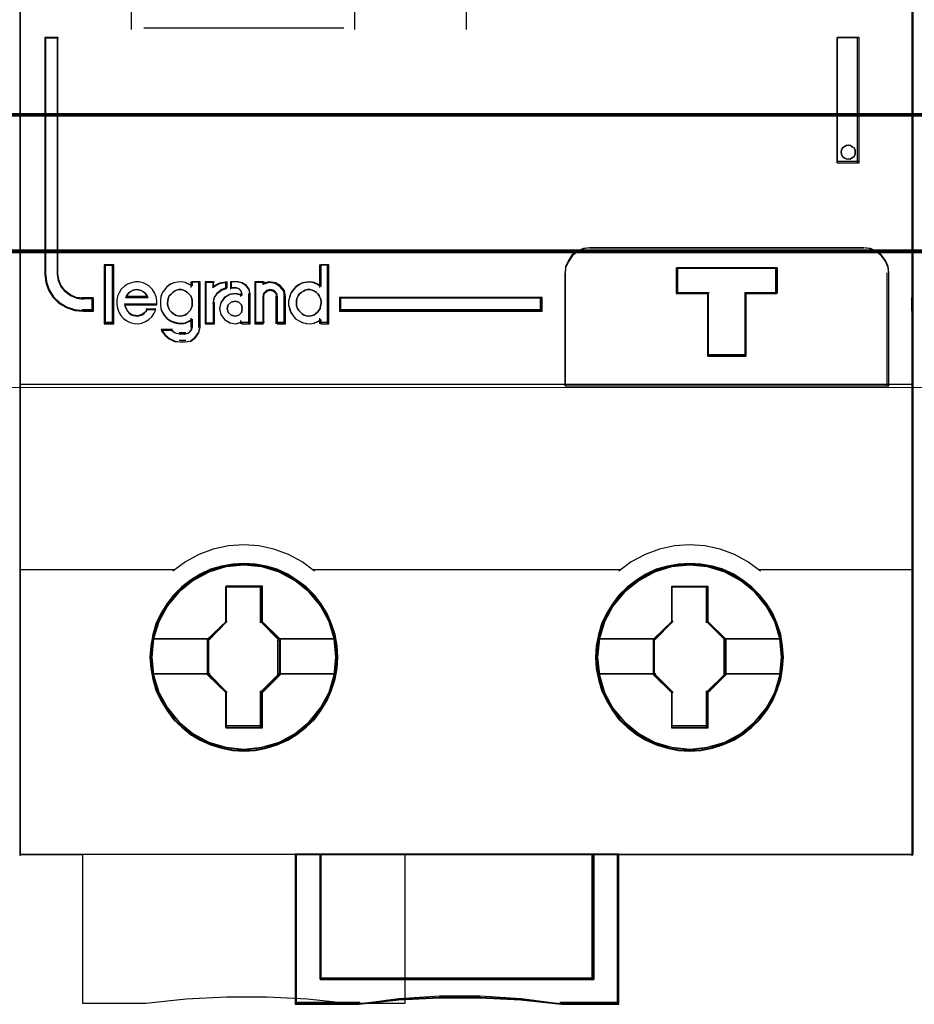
# Model space of a CAD drawing. Header units: millimetres. Extents: x -1290 to 1795, y -4192 to -1311.
# Tile 691 of 1056: x 1477.38 to 1484.58, y -2665.67 to -2657.76. Entities that reach past the tile are written whole.
import ezdxf

# ---------------------------------------------------------------- set-up
doc = ezdxf.new("R2010")
doc.units = ezdxf.units.MM
doc.layers.add('30', color=7, linetype='Continuous')
doc.layers.add('45', color=7, linetype='Continuous')
doc.layers.add('Aparatura', color=7, linetype='Continuous', lineweight=13)

# ---------------------------------------------------------------- blocks, each defined once
blk = doc.blocks.new('*U365')
at = {"layer": '45', "color": 139}
for points in [[(315.527021, -533.603058), (315.527021, -616.261383)], [(351.388834, -533.603058), (351.388834, -616.261383)], [(333.467774, -566.738202), (333.467774, -583.038266)], [(320.004601, -581.372173), (320.004601, -583.038266)], [(328.981243, -581.372173), (328.981243, -583.038266)], [(320.514841, -582.971838), (328.553358, -582.971838)], [(316.526017, -583.354249), (316.526017, -592.882219)], [(316.526017, -583.354249), (317.086386, -583.354249)], [(317.020144, -583.354249), (317.020144, -592.882219)], [(348.391846, -588.395617), (348.391846, -583.354249)], [(348.391846, -583.354249), (349.2691, -583.354249)], [(349.202859, -588.395617), (349.202859, -583.354249)], [(348.391846, -588.329189), (349.2691, -588.329189)], [(338.494981, -591.812185), (338.240109, -591.847656), (337.967455, -591.954068), (337.742219, -592.12551), (337.594037, -592.35607), (337.469565, -592.604365), (337.445856, -592.882219)], [(338.428739, -591.812185), (349.462454, -591.812185)], [(350.461451, -592.882219), (350.431861, -592.604365), (350.325337, -592.35607), (350.153715, -592.12551), (349.928832, -591.954068), (349.674358, -591.847656), (349.396213, -591.812185)], [(318.92146, -592.494422), (318.92146, -594.869682)], [(318.92146, -592.494422), (319.299216, -592.494422)], [(319.232975, -592.494422), (319.232975, -594.869682)], [(327.570475, -592.494422), (327.570475, -593.408259)], [(327.570475, -592.494422), (327.948231, -592.494422)], [(327.881989, -592.494422), (327.881989, -594.869682)], [(341.928806, -592.616506), (345.973129, -592.616506)], [(341.928806, -592.616506), (341.928806, -593.679359)], [(345.906887, -592.616506), (345.906887, -593.679359)], [(316.526017, -592.815791), (316.566538, -593.16267), (316.682312, -593.492206), (316.86755, -593.787053), (317.116463, -594.03565), (317.405898, -594.214871), (317.74743, -594.330498), (318.088963, -594.365186)], [(317.020144, -592.815791), (317.067385, -593.087542), (317.167771, -593.335663), (317.339018, -593.560153), (317.563411, -593.731474), (317.811424, -593.837812), (318.088963, -593.873257)], [(337.445856, -597.363435), (337.445856, -592.815791)], [(350.395209, -597.363435), (350.395209, -592.815791)], [(321.030451, -594.102806), (321.030451, -593.935592), (321.001496, -593.785677), (320.937795, -593.629995), (320.85672, -593.491612), (320.740899, -593.376292), (320.613495, -593.284036), (320.480301, -593.220611), (320.31236, -593.180249), (320.156002, -593.180249), (320.011225, -593.220611), (319.849076, -593.272505), (319.727464, -593.358994), (319.605851, -593.474314), (319.513195, -593.618463), (319.449493, -593.756847), (319.426329, -593.924061), (319.426329, -594.091274), (319.449493, -594.246956), (319.507403, -594.396871), (319.582687, -594.541021), (319.698508, -594.65634), (319.825912, -594.754362), (319.964897, -594.817788), (320.121256, -594.85815), (320.277614, -594.869682), (320.433973, -594.846618), (320.578749, -594.783192), (320.717734, -594.690936), (320.833556, -594.587148), (320.926212, -594.448765), (320.989914, -594.310381)], [(320.668808, -593.828373), (320.626893, -593.731937), (320.561026, -593.642389), (320.495159, -593.580394), (320.399353, -593.532176), (320.315523, -593.504623), (320.231692, -593.490846), (320.129899, -593.504623), (320.052056, -593.532176), (319.968226, -593.580394), (319.890383, -593.642389), (319.824517, -593.731937), (319.782601, -593.828373)], [(322.460914, -593.347462), (322.320683, -593.272505), (322.180453, -593.209079), (322.034379, -593.180249), (321.87662, -593.191781), (321.71886, -593.220611), (321.572787, -593.284036), (321.444242, -593.387824), (321.339069, -593.503144), (321.245582, -593.629995), (321.192996, -593.785677), (321.175467, -593.947124), (321.175467, -594.102806), (321.192996, -594.270019), (321.245582, -594.408403), (321.339069, -594.552553), (321.444242, -594.667872), (321.572787, -594.754362), (321.71886, -594.817788), (321.87662, -594.85815), (322.034379, -594.869682), (322.180453, -594.846618), (322.320683, -594.783192), (322.460914, -594.702468)], [(322.394672, -593.180249), (322.394672, -593.408259)], [(322.394672, -593.180249), (322.7778, -593.180249)], [(322.711558, -593.180249), (322.711558, -595.018696)], [(322.972944, -593.180249), (322.972944, -594.869682)], [(322.972944, -593.180249), (323.34891, -593.180249)], [(323.864521, -593.180249), (323.545441, -593.249573), (323.282669, -593.419032)], [(323.282669, -593.180249), (323.282669, -593.419032)], [(323.864521, -593.413645), (323.645544, -593.487717), (323.45785, -593.63586), (323.326464, -593.827211), (323.282669, -594.06177)], [(323.798279, -593.180249), (323.798279, -593.480074)], [(323.993424, -593.180249), (323.993424, -593.480074)], [(324.31389, -593.180249), (323.993424, -593.180249)], [(323.993424, -593.413645), (324.242278, -593.413645)], [(324.469648, -593.717061), (324.42668, -593.554769), (324.319261, -593.448926), (324.176036, -593.413645)], [(324.786534, -593.717061), (324.748495, -593.502336), (324.628038, -593.338135), (324.444183, -593.224457), (324.247649, -593.180249)], [(324.974517, -593.180249), (324.974517, -594.869682)], [(324.974517, -593.180249), (325.363015, -593.180249)], [(326.200883, -593.828373), (326.164958, -593.562951), (326.003296, -593.359255), (325.793734, -593.223457), (325.536273, -593.180249), (325.296774, -593.248148)], [(325.296774, -593.180249), (325.296774, -593.307719)], [(325.889368, -593.828373), (325.851941, -593.656165), (325.745898, -593.532176), (325.59619, -593.490846), (325.446482, -593.532176), (325.321725, -593.656165), (325.296774, -593.828373)], [(327.636716, -593.347462), (327.50229, -593.272505), (327.362019, -593.209079), (327.204215, -593.180249), (327.058099, -593.191781), (326.888605, -593.220611), (326.754179, -593.284036), (326.613908, -593.387824), (326.520394, -593.503144), (326.421036, -593.629995), (326.374279, -593.785677), (326.333366, -593.947124), (326.333366, -594.102806), (326.374279, -594.270019), (326.421036, -594.408403), (326.520394, -594.552553), (326.613908, -594.667872), (326.754179, -594.754362), (326.888605, -594.817788), (327.058099, -594.85815), (327.204215, -594.869682), (327.362019, -594.846618), (327.50229, -594.783192), (327.636716, -594.702468)], [(318.022721, -593.806829), (318.482832, -593.806829)], [(318.416591, -593.806829), (318.416591, -594.365186)], [(319.782601, -593.761945), (320.668808, -593.761945)], [(324.469648, -593.716802), (324.224492, -593.652428), (323.979335, -593.675837), (323.758097, -593.804585), (323.608611, -594.015263), (323.554797, -594.261055), (323.608611, -594.495142), (323.758097, -594.699968), (323.979335, -594.834568), (324.224492, -594.869682), (324.469648, -594.793603)], [(324.403406, -593.652428), (324.403406, -593.778103)], [(324.720292, -593.652428), (324.720292, -594.869682)], [(325.296774, -593.761945), (325.296774, -594.869682)], [(325.823126, -593.761945), (325.823126, -594.869682)], [(326.134641, -593.761945), (326.134641, -594.869682)], [(328.381488, -593.806829), (336.520263, -593.806829)], [(328.381488, -593.806829), (328.381488, -594.365186)], [(336.454021, -594.365186), (336.454021, -593.806829)], [(341.928806, -593.61293), (343.237527, -593.61293)], [(343.171285, -593.61293), (343.171285, -596.171317)], [(344.669779, -593.61293), (345.973129, -593.61293)], [(344.669779, -593.61293), (344.669779, -596.171317)], [(350.395209, -594.365186), (350.395209, -593.806829)], [(351.388834, -594.365186), (351.388834, -593.806829)], [(318.022721, -594.300553), (318.482832, -594.300553)], [(319.732473, -594.067156), (321.030451, -594.067156)], [(319.732473, -594.067156), (319.76233, -594.169538), (319.810103, -594.26552), (319.857876, -594.367902), (319.923563, -594.438289), (319.98925, -594.495879), (320.084795, -594.534272), (320.174369, -594.553468), (320.263942, -594.566266), (320.359487, -594.534272), (320.443089, -594.508676), (320.526691, -594.451087), (320.592379, -594.380699), (320.658066, -594.297514)], [(320.591824, -594.266441), (320.991065, -594.266441)], [(322.972944, -594.869682), (323.34891, -594.869682), (323.34891, -593.995342)], [(328.381488, -594.300553), (336.520263, -594.300553)], [(322.394672, -594.643466), (322.394672, -595.018696)], [(324.403406, -594.731439), (324.403406, -594.869682)], [(327.570475, -594.643466), (327.570475, -594.869682)], [(318.92146, -594.803253), (319.299216, -594.803253)], [(321.207693, -595.08692), (321.352995, -595.302452), (321.540678, -595.460931), (321.764686, -595.575036), (322.000803, -595.600393)], [(321.207693, -595.08692), (321.662433, -595.08692)], [(321.596191, -595.08692), (321.775281, -595.234283), (322.000803, -595.291591)], [(322.129705, -595.600393), (322.376598, -595.56346), (322.580285, -595.409572), (322.716076, -595.200284), (322.7778, -594.954063)], [(322.129705, -595.291591), (322.295309, -595.243373), (322.412612, -595.119383), (322.460914, -594.954063)], [(324.403406, -594.803253), (324.786534, -594.803253)], [(324.974517, -594.803253), (325.363015, -594.803253)], [(325.823126, -594.803253), (326.200883, -594.803253)], [(327.570475, -594.803253), (327.948231, -594.803253)], [(321.934561, -595.225163), (322.195947, -595.225163)], [(322.195947, -595.53576), (321.934561, -595.53576)], [(343.171285, -596.104889), (344.736021, -596.104889)], [(315.527021, -597.297007), (351.455076, -597.297007)], [(327.37712, -604.823152), (326.87185, -604.439344), (326.321666, -604.150012), (325.743412, -603.931536), (325.137087, -603.801632), (324.530762, -603.760299), (323.918823, -603.801632), (323.30127, -603.931536), (322.728629, -604.150012), (322.189674, -604.439344), (321.673175, -604.823152)], [(345.307132, -604.823152), (344.790795, -604.439344), (344.257621, -604.150012), (343.679548, -603.931536), (343.067801, -603.801632), (342.450442, -603.760299), (341.844307, -603.801632), (341.238172, -603.931536), (340.6601, -604.150012), (340.110089, -604.439344), (339.604976, -604.823152)], [(315.527021, -604.756723), (321.739416, -604.756723)], [(327.310879, -604.756723), (333.534016, -604.756723)], [(333.467774, -604.756723), (339.671218, -604.756723)], [(345.24089, -604.756723), (351.455076, -604.756723)], [(323.798279, -605.449732), (325.252016, -605.449732)], [(323.798279, -605.449732), (323.798279, -606.900382)], [(325.185774, -605.449732), (325.185774, -606.900382)], [(341.730081, -605.449732), (343.182027, -605.449732)], [(341.730081, -605.449732), (341.730081, -606.900382)], [(343.115785, -605.449732), (343.115785, -606.900382)], [(323.105427, -607.604163), (323.864521, -606.833954)], [(325.95561, -607.604163), (325.185774, -606.833954)], [(341.024697, -607.604163), (341.796323, -606.833954)], [(343.892782, -607.604163), (343.115785, -606.833954)], [(320.874694, -607.537734), (323.171669, -607.537734)], [(323.105427, -607.537734), (323.105427, -609.000952)], [(325.891158, -607.537734), (328.175601, -607.537734)], [(325.891158, -607.537734), (325.891158, -609.000952)], [(338.806496, -607.537734), (341.090938, -607.537734)], [(341.024697, -607.537734), (341.024697, -609.000952)], [(343.826541, -607.537734), (346.105613, -607.537734)], [(343.826541, -607.537734), (343.826541, -609.000952)], [(320.874694, -608.934524), (323.171669, -608.934524)], [(323.105427, -608.934524), (323.864521, -609.697551)], [(325.95561, -608.934524), (325.185774, -609.697551)], [(325.891158, -608.934524), (328.175601, -608.934524)], [(338.806496, -608.934524), (341.090938, -608.934524)], [(341.024697, -608.934524), (341.796323, -609.697551)], [(343.892782, -608.934524), (343.115785, -609.697551)], [(343.826541, -608.934524), (346.105613, -608.934524)], [(323.798279, -609.631123), (323.798279, -611.088954)], [(325.185774, -609.631123), (325.185774, -611.088954)], [(341.730081, -609.631123), (341.730081, -611.088954)], [(343.115785, -609.631123), (343.115785, -611.088954)], [(323.798279, -611.022526), (325.252016, -611.022526)], [(341.730081, -611.022526), (343.182027, -611.022526)], [(315.527021, -616.194955), (351.455076, -616.194955)], [(326.600123, -616.194955), (326.600123, -622.238133)], [(327.593749, -616.194955), (327.593749, -621.241709)], [(338.539739, -621.241709), (338.539739, -616.194955)], [(339.544106, -616.194955), (339.544106, -622.238133)], [(327.593749, -621.175281), (338.60598, -621.175281)], [(337.308001, -622.238133), (335.680156, -622.022614), (334.035529, -621.911378), (332.396495, -621.911378), (330.757462, -622.022614), (329.13521, -622.238133)], [(329.201452, -622.171705), (326.600123, -622.171705)], [(339.610347, -622.171705), (337.24176, -622.171705)]]:
    blk.add_lwpolyline(points, dxfattribs=at)
at = {"layer": '45', "color": 59}
blk.add_lwpolyline([(351.42285, -566.770358), (351.42285, -593.840011), (351.42285, -594.332992), (351.42285, -597.329653), (351.42285, -604.79084), (351.42285, -616.229112), (331.005452, -616.229112), (331.005452, -622.205817), (328.697398, -622.205817), (327.088419, -622.034104), (325.457246, -621.945478), (323.831622, -621.945478), (322.217094, -622.034104), (320.597018, -622.205817), (318.05594, -622.205817), (318.05594, -616.229112), (315.559247, -616.229112), (315.559247, -604.79084), (315.559247, -597.329653), (315.559247, -576.181314)], dxfattribs=at)
at = {"layer": '45', "color": 7}
for points in [[(317.805694, -593.835814), (317.564679, -593.735512), (317.346617, -593.573914), (317.180202, -593.362165), (317.082648, -593.128127), (317.03674, -592.8718), (317.03674, -583.354249), (316.526017, -583.354249), (316.526017, -592.8718), (316.566187, -593.20614), (316.680956, -593.523763), (316.864586, -593.807952), (317.11134, -594.047563), (317.398263, -594.220305), (317.736832, -594.331752), (318.075402, -594.365186), (318.482832, -594.365186), (318.482832, -593.869248), (318.075402, -593.869248), (317.805694, -593.835814)], [(348.391846, -583.354249), (348.391846, -588.395617), (349.2691, -588.395617), (349.2691, -583.354249), (348.391846, -583.354249)], [(349.06397, -587.798489), (349.107972, -587.88632), (349.107972, -587.967878), (349.107972, -588.049436), (349.06397, -588.137267), (348.994824, -588.19373), (348.925678, -588.231372), (348.831388, -588.250193), (348.743384, -588.231372), (348.661666, -588.19373), (348.605092, -588.137267), (348.56109, -588.049436), (348.542232, -587.967878), (348.56109, -587.88632), (348.605092, -587.798489), (348.661666, -587.7483), (348.743384, -587.704384), (348.831388, -587.691837), (348.925678, -587.704384), (348.994824, -587.7483), (349.06397, -587.798489)], [(337.445856, -597.363435), (350.461451, -597.363435), (350.461451, -594.329873), (350.461451, -593.830822), (350.461451, -592.827111), (350.433568, -592.563567), (350.333191, -592.328059), (350.171472, -592.109373), (349.959564, -591.946761), (349.719774, -591.845829), (349.457677, -591.812185), (338.4329, -591.812185), (338.193109, -591.845829), (337.936589, -591.946761), (337.724682, -592.109373), (337.585269, -592.328059), (337.468162, -592.563567), (337.445856, -592.827111), (337.445856, -597.363435)], [(319.299216, -594.869682), (319.299216, -592.494422), (318.92146, -592.494422), (318.92146, -594.869682), (319.299216, -594.869682)], [(326.420187, -593.645027), (326.373883, -593.798821), (326.333366, -593.958311), (326.333366, -594.112105), (326.373883, -594.277291), (326.420187, -594.413996), (326.518584, -594.556398), (326.611193, -594.670319), (326.750106, -594.75576), (326.883231, -594.818417), (327.051084, -594.858289), (327.195785, -594.869682), (327.352062, -594.846897), (327.490976, -594.784241), (327.624101, -594.704496), (327.624101, -594.869682), (327.948231, -594.869682), (327.948231, -592.494422), (327.624101, -592.494422), (327.624101, -593.36592), (327.490976, -593.291871), (327.352062, -593.229214), (327.195785, -593.200734), (327.051084, -593.212126), (326.883231, -593.240606), (326.750106, -593.303263), (326.611193, -593.405792), (326.518584, -593.519714), (326.420187, -593.645027)], [(341.928806, -593.632166), (341.928806, -592.616506), (345.973129, -592.616506), (345.973129, -593.632166), (344.715271, -593.632166), (344.715271, -596.171317), (343.192305, -596.171317), (343.192305, -593.632166), (341.928806, -593.632166)], [(343.192305, -593.632166), (343.192305, -596.171317), (344.715271, -596.171317), (344.715271, -593.632166), (345.973129, -593.632166), (345.973129, -592.616506), (341.928806, -592.616506), (341.928806, -593.632166), (343.192305, -593.632166)], [(319.449493, -593.756847), (319.426329, -593.924061), (319.426329, -594.091274), (319.449493, -594.246956), (319.507403, -594.396871), (319.582687, -594.541021), (319.698508, -594.65634), (319.825912, -594.754362), (319.964897, -594.817788), (320.121256, -594.85815), (320.277614, -594.869682), (320.433973, -594.846618), (320.578749, -594.783192), (320.717734, -594.690936), (320.833556, -594.587148), (320.926212, -594.448765), (320.989914, -594.310381), (320.642451, -594.310381), (320.578749, -594.385339), (320.515047, -594.448765), (320.433973, -594.500659), (320.352898, -594.523723), (320.260241, -594.552553), (320.173375, -594.541021), (320.086509, -594.523723), (319.993852, -594.489127), (319.930151, -594.437233), (319.866449, -594.373807), (319.820121, -594.281551), (319.773792, -594.195062), (319.744837, -594.102806), (321.030451, -594.102806), (321.030451, -593.935592), (321.001496, -593.785677), (320.937795, -593.629995), (320.85672, -593.491612), (320.740899, -593.376292), (320.613495, -593.284036), (320.480301, -593.220611), (320.31236, -593.180249), (320.156002, -593.180249), (320.011225, -593.220611), (319.849076, -593.272505), (319.727464, -593.358994), (319.605851, -593.474314), (319.513195, -593.618463), (319.449493, -593.756847)], [(320.668808, -593.828373), (319.782601, -593.828373), (319.824517, -593.731937), (319.890383, -593.642389), (319.968226, -593.580394), (320.052056, -593.532176), (320.129899, -593.504623), (320.231692, -593.490846), (320.315523, -593.504623), (320.399353, -593.532176), (320.495159, -593.580394), (320.561026, -593.642389), (320.626893, -593.731937), (320.668808, -593.828373)], [(321.441558, -593.385249), (321.337436, -593.499138), (321.244882, -593.624416), (321.192821, -593.778167), (321.175467, -593.937611), (321.175467, -594.091362), (321.192821, -594.256501), (321.244882, -594.393168), (321.337436, -594.535529), (321.441558, -594.649418), (321.568819, -594.734835), (321.713434, -594.797474), (321.869618, -594.837336), (322.025802, -594.848724), (322.170417, -594.825947), (322.309247, -594.763308), (322.448078, -594.683585), (322.448078, -595.002475), (322.407586, -595.139142), (322.309247, -595.241642), (322.170417, -595.281503), (321.967956, -595.281503), (321.77128, -595.241642), (321.615096, -595.139142), (321.210175, -595.139142), (321.349005, -595.332753), (321.528327, -595.475115), (321.742357, -595.577615), (321.967956, -595.600393), (322.170417, -595.600393), (322.401801, -595.566226), (322.592693, -595.423865), (322.719954, -595.230253), (322.7778, -595.002475), (322.7778, -593.180249), (322.448078, -593.180249), (322.448078, -593.345388), (322.309247, -593.27136), (322.170417, -593.208721), (322.025802, -593.180249), (321.869618, -593.191638), (321.713434, -593.22011), (321.568819, -593.282749), (321.441558, -593.385249)], [(322.110704, -593.514482), (322.187869, -593.555844), (322.27097, -593.609024), (322.330327, -593.674022), (322.39562, -593.750838), (322.437171, -593.857198), (322.449042, -593.945831), (322.460914, -594.052192), (322.449042, -594.146734), (322.413428, -594.253094), (322.371877, -594.341728), (322.300648, -594.406726), (322.235355, -594.471723), (322.15819, -594.524904), (322.057283, -594.554448), (321.968247, -594.566266), (321.873275, -594.554448), (321.784238, -594.524904), (321.707074, -594.471723), (321.623973, -594.406726), (321.55868, -594.341728), (321.51713, -594.253094), (321.481515, -594.146734), (321.463708, -594.052192), (321.481515, -593.945831), (321.493387, -593.857198), (321.529001, -593.750838), (321.606166, -593.674022), (321.671459, -593.609024), (321.742688, -593.555844), (321.819853, -593.514482), (321.914825, -593.490846), (322.027604, -593.490846), (322.110704, -593.514482)], [(322.972944, -593.180249), (322.972944, -594.869682), (323.308033, -594.869682), (323.308033, -594.027848), (323.34992, -593.808741), (323.475578, -593.629995), (323.65509, -593.491612), (323.864521, -593.42242), (323.864521, -593.180249), (323.55935, -593.232143), (323.308033, -593.358994), (323.308033, -593.180249), (322.972944, -593.180249)], [(323.754221, -593.820273), (323.607585, -594.027848), (323.554797, -594.270019), (323.607585, -594.500659), (323.754221, -594.702468), (323.971241, -594.835086), (324.211723, -594.869682), (324.452205, -594.794724), (324.452205, -594.869682), (324.786534, -594.869682), (324.786534, -593.670357), (324.751341, -593.474314), (324.639898, -593.324398), (324.469801, -593.220611), (324.287973, -593.180249), (324.018164, -593.180249), (324.018164, -593.42242), (324.211723, -593.42242), (324.329031, -593.45125), (324.417013, -593.53774), (324.452205, -593.670357), (324.452205, -593.733783), (324.211723, -593.670357), (323.971241, -593.693421), (323.754221, -593.820273)], [(324.974517, -593.180249), (324.974517, -594.869682), (325.314848, -594.869682), (325.314848, -593.785677), (325.338319, -593.641527), (325.455675, -593.53774), (325.596502, -593.503144), (325.737328, -593.53774), (325.837081, -593.641527), (325.872287, -593.785677), (325.872287, -594.869682), (326.200883, -594.869682), (326.200883, -593.785677), (326.165676, -593.53774), (326.007246, -593.347462), (325.801874, -593.220611), (325.549559, -593.180249), (325.314848, -593.243675), (325.314848, -593.180249), (324.974517, -593.180249)], [(327.369455, -593.555844), (327.452603, -593.609024), (327.517934, -593.674022), (327.565447, -593.750838), (327.61296, -593.857198), (327.636716, -593.945831), (327.636716, -594.052192), (327.618899, -594.146734), (327.601081, -594.253094), (327.547629, -594.341728), (327.488238, -594.406726), (327.411029, -594.471723), (327.33976, -594.524904), (327.244734, -594.554448), (327.143768, -594.566266), (327.054681, -594.554448), (326.959655, -594.524904), (326.870568, -594.471723), (326.805238, -594.406726), (326.739907, -594.341728), (326.692394, -594.253094), (326.65082, -594.146734), (326.644881, -594.052192), (326.65082, -593.945831), (326.662699, -593.857198), (326.710212, -593.750838), (326.757725, -593.674022), (326.840873, -593.609024), (326.924021, -593.555844), (327.001229, -593.514482), (327.096255, -593.490846), (327.185342, -593.490846), (327.280368, -593.514482), (327.369455, -593.555844)], [(324.432217, -594.111564), (324.469648, -594.261055), (324.432217, -594.410546), (324.332403, -594.522664), (324.176442, -594.566266), (324.02672, -594.522664), (323.90819, -594.410546), (323.864521, -594.261055), (323.90819, -594.111564), (324.02672, -593.999445), (324.176442, -593.955844), (324.332403, -593.999445), (324.432217, -594.111564)], [(328.381488, -593.806829), (328.381488, -594.365186), (336.520263, -594.365186), (336.520263, -593.806829), (328.381488, -593.806829)], [(328.308085, -608.280216), (328.280102, -607.822103), (328.207347, -607.36399), (328.056239, -606.933811), (327.882746, -606.520392), (327.642094, -606.12932), (327.367862, -605.777355), (327.032069, -605.453324), (326.668292, -605.179573), (326.304516, -604.933757), (325.867984, -604.743808), (325.437049, -604.615313), (324.983727, -604.531511), (324.530406, -604.503578), (324.082681, -604.531511), (323.629359, -604.615313), (323.187231, -604.743808), (322.773086, -604.933757), (322.386923, -605.179573), (322.034339, -605.453324), (321.698546, -605.777355), (321.435507, -606.12932), (321.194855, -606.520392), (320.998976, -606.933811), (320.875851, -607.36399), (320.786306, -607.822103), (320.758323, -608.280216), (320.786306, -608.732742), (320.875851, -609.168508), (320.998976, -609.604273), (321.194855, -610.017692), (321.435507, -610.414351), (321.698546, -610.777489), (322.034339, -611.095934), (322.386923, -611.380858), (322.773086, -611.615501), (323.187231, -611.799863), (323.629359, -611.939532), (324.082681, -612.02892), (324.530406, -612.051267), (324.983727, -612.02892), (325.437049, -611.939532), (325.867984, -611.799863), (326.304516, -611.615501), (326.668292, -611.380858), (327.032069, -611.095934), (327.367862, -610.777489), (327.642094, -610.414351), (327.882746, -610.017692), (328.056239, -609.604273), (328.207347, -609.168508), (328.280102, -608.732742), (328.308085, -608.280216)], [(328.308085, -608.280216), (328.280102, -607.822103), (328.207347, -607.36399), (328.056239, -606.933811), (327.882746, -606.520392), (327.642094, -606.12932), (327.367862, -605.777355), (327.032069, -605.453324), (326.668292, -605.179573), (326.304516, -604.933757), (325.867984, -604.743808), (325.437049, -604.615313), (324.983727, -604.531511), (324.530406, -604.503578), (324.082681, -604.531511), (323.629359, -604.615313), (323.187231, -604.743808), (322.773086, -604.933757), (322.386923, -605.179573), (322.034339, -605.453324), (321.698546, -605.777355), (321.435507, -606.12932), (321.194855, -606.520392), (320.998976, -606.933811), (320.875851, -607.36399), (320.786306, -607.822103), (320.758323, -608.280216), (320.786306, -608.732742), (320.875851, -609.168508), (320.998976, -609.604273), (321.194855, -610.017692), (321.435507, -610.414351), (321.698546, -610.777489), (322.034339, -611.095934), (322.386923, -611.380858), (322.773086, -611.615501), (323.187231, -611.799863), (323.629359, -611.939532), (324.082681, -612.02892), (324.530406, -612.051267), (324.983727, -612.02892), (325.437049, -611.939532), (325.867984, -611.799863), (326.304516, -611.615501), (326.668292, -611.380858), (327.032069, -611.095934), (327.367862, -610.777489), (327.642094, -610.414351), (327.882746, -610.017692), (328.056239, -609.604273), (328.207347, -609.168508), (328.280102, -608.732742), (328.308085, -608.280216)], [(328.308085, -608.280216), (328.280102, -607.822103), (328.207347, -607.36399), (328.056239, -606.933811), (327.882746, -606.520392), (327.642094, -606.12932), (327.367862, -605.777355), (327.032069, -605.453324), (326.668292, -605.179573), (326.304516, -604.933757), (325.867984, -604.743808), (325.437049, -604.615313), (324.983727, -604.531511), (324.530406, -604.503578), (324.082681, -604.531511), (323.629359, -604.615313), (323.187231, -604.743808), (322.773086, -604.933757), (322.386923, -605.179573), (322.034339, -605.453324), (321.698546, -605.777355), (321.435507, -606.12932), (321.194855, -606.520392), (320.998976, -606.933811), (320.875851, -607.36399), (320.786306, -607.822103), (320.758323, -608.280216), (320.786306, -608.732742), (320.875851, -609.168508), (320.998976, -609.604273), (321.194855, -610.017692), (321.435507, -610.414351), (321.698546, -610.777489), (322.034339, -611.095934), (322.386923, -611.380858), (322.773086, -611.615501), (323.187231, -611.799863), (323.629359, -611.939532), (324.082681, -612.02892), (324.530406, -612.051267), (324.983727, -612.02892), (325.437049, -611.939532), (325.867984, -611.799863), (326.304516, -611.615501), (326.668292, -611.380858), (327.032069, -611.095934), (327.367862, -610.777489), (327.642094, -610.414351), (327.882746, -610.017692), (328.056239, -609.604273), (328.207347, -609.168508), (328.280102, -608.732742), (328.308085, -608.280216)], [(346.221983, -608.280216), (346.194, -607.822103), (346.121245, -607.36399), (345.975734, -606.939397), (345.796644, -606.525978), (345.555992, -606.134906), (345.281761, -605.782942), (344.951564, -605.458911), (344.593384, -605.179573), (344.229607, -604.933757), (343.793075, -604.743808), (343.367737, -604.615313), (342.908819, -604.531511), (342.455497, -604.503578), (342.002176, -604.531511), (341.560048, -604.615313), (341.112323, -604.743808), (340.692581, -604.933757), (340.312014, -605.179573), (339.948238, -605.458911), (339.612444, -605.782942), (339.355002, -606.134906), (339.11435, -606.525978), (338.912874, -606.939397), (338.795346, -607.36399), (338.700205, -607.822103), (338.672222, -608.280216), (338.700205, -608.732742), (338.795346, -609.174094), (338.912874, -609.60986), (339.11435, -610.023279), (339.355002, -610.419938), (339.612444, -610.777489), (339.948238, -611.095934), (340.312014, -611.380858), (340.692581, -611.615501), (341.112323, -611.799863), (341.560048, -611.939532), (342.002176, -612.02892), (342.455497, -612.051267), (342.908819, -612.02892), (343.367737, -611.939532), (343.793075, -611.799863), (344.229607, -611.615501), (344.593384, -611.380858), (344.951564, -611.095934), (345.281761, -610.777489), (345.555992, -610.419938), (345.796644, -610.023279), (345.975734, -609.60986), (346.121245, -609.174094), (346.194, -608.732742), (346.221983, -608.280216)], [(346.221983, -608.280216), (346.194, -607.822103), (346.121245, -607.36399), (345.975734, -606.939397), (345.796644, -606.525978), (345.555992, -606.134906), (345.281761, -605.782942), (344.951564, -605.458911), (344.593384, -605.179573), (344.229607, -604.933757), (343.793075, -604.743808), (343.367737, -604.615313), (342.908819, -604.531511), (342.455497, -604.503578), (342.002176, -604.531511), (341.560048, -604.615313), (341.112323, -604.743808), (340.692581, -604.933757), (340.312014, -605.179573), (339.948238, -605.458911), (339.612444, -605.782942), (339.355002, -606.134906), (339.11435, -606.525978), (338.912874, -606.939397), (338.795346, -607.36399), (338.700205, -607.822103), (338.672222, -608.280216), (338.700205, -608.732742), (338.795346, -609.174094), (338.912874, -609.60986), (339.11435, -610.023279), (339.355002, -610.419938), (339.612444, -610.777489), (339.948238, -611.095934), (340.312014, -611.380858), (340.692581, -611.615501), (341.112323, -611.799863), (341.560048, -611.939532), (342.002176, -612.02892), (342.455497, -612.051267), (342.908819, -612.02892), (343.367737, -611.939532), (343.793075, -611.799863), (344.229607, -611.615501), (344.593384, -611.380858), (344.951564, -611.095934), (345.281761, -610.777489), (345.555992, -610.419938), (345.796644, -610.023279), (345.975734, -609.60986), (346.121245, -609.174094), (346.194, -608.732742), (346.221983, -608.280216)], [(346.221983, -608.280216), (346.194, -607.822103), (346.121245, -607.36399), (345.975734, -606.939397), (345.796644, -606.525978), (345.555992, -606.134906), (345.281761, -605.782942), (344.951564, -605.458911), (344.593384, -605.179573), (344.229607, -604.933757), (343.793075, -604.743808), (343.367737, -604.615313), (342.908819, -604.531511), (342.455497, -604.503578), (342.002176, -604.531511), (341.560048, -604.615313), (341.112323, -604.743808), (340.692581, -604.933757), (340.312014, -605.179573), (339.948238, -605.458911), (339.612444, -605.782942), (339.355002, -606.134906), (339.11435, -606.525978), (338.912874, -606.939397), (338.795346, -607.36399), (338.700205, -607.822103), (338.672222, -608.280216), (338.700205, -608.732742), (338.795346, -609.174094), (338.912874, -609.60986), (339.11435, -610.023279), (339.355002, -610.419938), (339.612444, -610.777489), (339.948238, -611.095934), (340.312014, -611.380858), (340.692581, -611.615501), (341.112323, -611.799863), (341.560048, -611.939532), (342.002176, -612.02892), (342.455497, -612.051267), (342.908819, -612.02892), (343.367737, -611.939532), (343.793075, -611.799863), (344.229607, -611.615501), (344.593384, -611.380858), (344.951564, -611.095934), (345.281761, -610.777489), (345.555992, -610.419938), (345.796644, -610.023279), (345.975734, -609.60986), (346.121245, -609.174094), (346.194, -608.732742), (346.221983, -608.280216)], [(323.81493, -605.412029), (325.262834, -605.412029), (325.262834, -606.840632), (325.989626, -607.552132), (325.989626, -608.986337), (325.262834, -609.709042), (325.262834, -611.132043), (323.81493, -611.132043), (323.81493, -609.709042), (323.076782, -608.986337), (323.076782, -607.552132), (323.81493, -606.840632), (323.81493, -605.412029)], [(323.81493, -605.412029), (325.262834, -605.412029), (325.262834, -606.840632), (325.989626, -607.552132), (325.989626, -608.986337), (325.262834, -609.709042), (325.262834, -611.132043), (323.81493, -611.132043), (323.81493, -609.709042), (323.076782, -608.986337), (323.076782, -607.552132), (323.81493, -606.840632), (323.81493, -605.412029)], [(323.81493, -605.412029), (325.262834, -605.412029), (325.262834, -605.412029), (325.262834, -606.840632), (325.262834, -606.840632), (325.989626, -607.552132), (325.989626, -607.552132), (325.989626, -608.986337), (325.989626, -608.986337), (325.262834, -609.709042), (325.262834, -609.709042), (325.262834, -611.132043), (325.262834, -611.132043), (323.81493, -611.132043), (323.81493, -611.132043), (323.81493, -609.709042), (323.81493, -609.709042), (323.076782, -608.986337), (323.076782, -608.986337), (323.076782, -607.552132), (323.076782, -607.552132), (323.81493, -606.840632), (323.81493, -606.840632), (323.81493, -605.412029), (323.81493, -605.412029)], [(323.830823, -605.44255), (325.24669, -605.44255), (325.24669, -606.855459), (325.9574, -607.559143), (325.9574, -608.977593), (325.24669, -609.692358), (325.24669, -611.099726), (323.830823, -611.099726), (323.830823, -609.692358), (323.109008, -608.977593), (323.109008, -607.559143), (323.830823, -606.855459), (323.830823, -605.44255)], [(341.735232, -605.417415), (343.182247, -605.417415), (343.182247, -606.846072), (343.914266, -607.551997), (343.914266, -608.991859), (343.182247, -609.714591), (343.182247, -611.132043), (341.735232, -611.132043), (341.735232, -609.714591), (341.003213, -608.991859), (341.003213, -607.551997), (341.735232, -606.846072), (341.735232, -605.417415)], [(341.735232, -605.417415), (343.182247, -605.417415), (343.182247, -606.846072), (343.914266, -607.551997), (343.914266, -608.991859), (343.182247, -609.714591), (343.182247, -611.132043), (341.735232, -611.132043), (341.735232, -609.714591), (341.003213, -608.991859), (341.003213, -607.551997), (341.735232, -606.846072), (341.735232, -605.417415)], [(341.735232, -605.417415), (343.182247, -605.417415), (343.182247, -605.417415), (343.182247, -606.846072), (343.182247, -606.846072), (343.914266, -607.551997), (343.914266, -607.551997), (343.914266, -608.991859), (343.914266, -608.991859), (343.182247, -609.714591), (343.182247, -609.714591), (343.182247, -611.132043), (343.182247, -611.132043), (341.735232, -611.132043), (341.735232, -611.132043), (341.735232, -609.714591), (341.735232, -609.714591), (341.003213, -608.991859), (341.003213, -608.991859), (341.003213, -607.551997), (341.003213, -607.551997), (341.735232, -606.846072), (341.735232, -606.846072), (341.735232, -605.417415), (341.735232, -605.417415)], [(341.751251, -605.449732), (343.166228, -605.449732), (343.166228, -606.86223), (343.88204, -607.560171), (343.88204, -608.983748), (343.166228, -609.698306), (343.166228, -611.099726), (341.751251, -611.099726), (341.751251, -609.698306), (341.035439, -608.983748), (341.035439, -607.560171), (341.751251, -606.86223), (341.751251, -605.449732)], [(338.600981, -621.230003), (327.598336, -621.230003), (327.598336, -616.194955), (326.600123, -616.194955), (326.600123, -622.238133), (329.148633, -622.238133), (330.765849, -622.064511), (332.399795, -621.974899), (334.03374, -621.974899), (335.673263, -622.064511), (337.296055, -622.238133), (339.610347, -622.238133), (339.610347, -616.194955), (338.600981, -616.194955), (338.600981, -621.230003)], [(327.593749, -621.241709), (338.60598, -621.241709), (338.60598, -616.194955), (327.593749, -616.194955), (327.593749, -621.241709)]]:
    blk.add_lwpolyline(points, close=True, dxfattribs=at)
at = {"layer": '45', "color": 1}
for points in [[(317.805694, -593.835814), (317.564679, -593.735512), (317.346617, -593.573914), (317.180202, -593.362165), (317.082648, -593.128127), (317.03674, -592.8718), (317.03674, -583.354249), (316.526017, -583.354249), (316.526017, -592.8718), (316.566187, -593.20614), (316.680956, -593.523763), (316.864586, -593.807952), (317.11134, -594.047563), (317.398263, -594.220305), (317.736832, -594.331752), (318.075402, -594.365186), (318.482832, -594.365186), (318.482832, -593.869248), (318.075402, -593.869248), (317.805694, -593.835814)], [(319.266991, -594.837365), (319.266991, -592.526738), (318.953685, -592.526738), (318.953685, -594.837365), (319.266991, -594.837365)], [(328.381488, -593.806829), (328.381488, -594.365186), (336.520263, -594.365186), (336.520263, -593.806829), (328.381488, -593.806829)], [(328.413713, -593.839146), (328.413713, -594.334665), (336.488037, -594.334665), (336.488037, -593.839146), (328.413713, -593.839146)]]:
    blk.add_lwpolyline(points, close=True, dxfattribs=at)
at = {"layer": '45', "color": 59}
for points in [[(317.795771, -593.808314), (317.562694, -593.708584), (317.351815, -593.547909), (317.190881, -593.337368), (317.09654, -593.104666), (317.052144, -592.849801), (317.052144, -583.386566), (316.558243, -583.386566), (316.558243, -592.849801), (316.597089, -593.182233), (316.708078, -593.498044), (316.885661, -593.780611), (317.124287, -594.018854), (317.40176, -594.190611), (317.729178, -594.301421), (318.056595, -594.334665), (318.450607, -594.334665), (318.450607, -593.841557), (318.056595, -593.841557), (317.795771, -593.808314)], [(348.391846, -583.354249), (348.391846, -588.395617), (349.2691, -588.395617), (349.2691, -583.354249), (348.391846, -583.354249)], [(349.06397, -587.798489), (349.107972, -587.88632), (349.107972, -587.967878), (349.107972, -588.049436), (349.06397, -588.137267), (348.994824, -588.19373), (348.925678, -588.231372), (348.831388, -588.250193), (348.743384, -588.231372), (348.661666, -588.19373), (348.605092, -588.137267), (348.56109, -588.049436), (348.542232, -587.967878), (348.56109, -587.88632), (348.605092, -587.798489), (348.661666, -587.7483), (348.743384, -587.704384), (348.831388, -587.691837), (348.925678, -587.704384), (348.994824, -587.7483), (349.06397, -587.798489)], [(337.445856, -597.363435), (350.461451, -597.363435), (350.461451, -594.329873), (350.461451, -593.830822), (350.461451, -592.827111), (350.433568, -592.563567), (350.333191, -592.328059), (350.171472, -592.109373), (349.959564, -591.946761), (349.719774, -591.845829), (349.457677, -591.812185), (338.4329, -591.812185), (338.193109, -591.845829), (337.936589, -591.946761), (337.724682, -592.109373), (337.585269, -592.328059), (337.468162, -592.563567), (337.445856, -592.827111), (337.445856, -597.363435)], [(319.299216, -594.869682), (319.299216, -592.494422), (318.92146, -592.494422), (318.92146, -594.869682), (319.299216, -594.869682)], [(326.420187, -593.645027), (326.373883, -593.798821), (326.333366, -593.958311), (326.333366, -594.112105), (326.373883, -594.277291), (326.420187, -594.413996), (326.518584, -594.556398), (326.611193, -594.670319), (326.750106, -594.75576), (326.883231, -594.818417), (327.051084, -594.858289), (327.195785, -594.869682), (327.352062, -594.846897), (327.490976, -594.784241), (327.624101, -594.704496), (327.624101, -594.869682), (327.948231, -594.869682), (327.948231, -592.494422), (327.624101, -592.494422), (327.624101, -593.36592), (327.490976, -593.291871), (327.352062, -593.229214), (327.195785, -593.200734), (327.051084, -593.212126), (326.883231, -593.240606), (326.750106, -593.303263), (326.611193, -593.405792), (326.518584, -593.519714), (326.420187, -593.645027)], [(341.928806, -593.632166), (341.928806, -592.616506), (345.973129, -592.616506), (345.973129, -593.632166), (344.715271, -593.632166), (344.715271, -596.171317), (343.192305, -596.171317), (343.192305, -593.632166), (341.928806, -593.632166)], [(343.192305, -593.632166), (343.192305, -596.171317), (344.715271, -596.171317), (344.715271, -593.632166), (345.973129, -593.632166), (345.973129, -592.616506), (341.928806, -592.616506), (341.928806, -593.632166), (343.192305, -593.632166)], [(343.204395, -593.646016), (343.204395, -596.139), (344.703091, -596.139), (344.703091, -593.646016), (345.940903, -593.646016), (345.940903, -592.648823), (341.961032, -592.648823), (341.961032, -593.646016), (343.204395, -593.646016)], [(319.449493, -593.756847), (319.426329, -593.924061), (319.426329, -594.091274), (319.449493, -594.246956), (319.507403, -594.396871), (319.582687, -594.541021), (319.698508, -594.65634), (319.825912, -594.754362), (319.964897, -594.817788), (320.121256, -594.85815), (320.277614, -594.869682), (320.433973, -594.846618), (320.578749, -594.783192), (320.717734, -594.690936), (320.833556, -594.587148), (320.926212, -594.448765), (320.989914, -594.310381), (320.642451, -594.310381), (320.578749, -594.385339), (320.515047, -594.448765), (320.433973, -594.500659), (320.352898, -594.523723), (320.260241, -594.552553), (320.173375, -594.541021), (320.086509, -594.523723), (319.993852, -594.489127), (319.930151, -594.437233), (319.866449, -594.373807), (319.820121, -594.281551), (319.773792, -594.195062), (319.744837, -594.102806), (321.030451, -594.102806), (321.030451, -593.935592), (321.001496, -593.785677), (320.937795, -593.629995), (320.85672, -593.491612), (320.740899, -593.376292), (320.613495, -593.284036), (320.480301, -593.220611), (320.31236, -593.180249), (320.156002, -593.180249), (320.011225, -593.220611), (319.849076, -593.272505), (319.727464, -593.358994), (319.605851, -593.474314), (319.513195, -593.618463), (319.449493, -593.756847)], [(320.668808, -593.828373), (319.782601, -593.828373), (319.824517, -593.731937), (319.890383, -593.642389), (319.968226, -593.580394), (320.052056, -593.532176), (320.129899, -593.504623), (320.231692, -593.490846), (320.315523, -593.504623), (320.399353, -593.532176), (320.495159, -593.580394), (320.561026, -593.642389), (320.626893, -593.731937), (320.668808, -593.828373)], [(321.441558, -593.385249), (321.337436, -593.499138), (321.244882, -593.624416), (321.192821, -593.778167), (321.175467, -593.937611), (321.175467, -594.091362), (321.192821, -594.256501), (321.244882, -594.393168), (321.337436, -594.535529), (321.441558, -594.649418), (321.568819, -594.734835), (321.713434, -594.797474), (321.869618, -594.837336), (322.025802, -594.848724), (322.170417, -594.825947), (322.309247, -594.763308), (322.448078, -594.683585), (322.448078, -595.002475), (322.407586, -595.139142), (322.309247, -595.241642), (322.170417, -595.281503), (321.967956, -595.281503), (321.77128, -595.241642), (321.615096, -595.139142), (321.210175, -595.139142), (321.349005, -595.332753), (321.528327, -595.475115), (321.742357, -595.577615), (321.967956, -595.600393), (322.170417, -595.600393), (322.401801, -595.566226), (322.592693, -595.423865), (322.719954, -595.230253), (322.7778, -595.002475), (322.7778, -593.180249), (322.448078, -593.180249), (322.448078, -593.345388), (322.309247, -593.27136), (322.170417, -593.208721), (322.025802, -593.180249), (321.869618, -593.191638), (321.713434, -593.22011), (321.568819, -593.282749), (321.441558, -593.385249)], [(322.110704, -593.514482), (322.187869, -593.555844), (322.27097, -593.609024), (322.330327, -593.674022), (322.39562, -593.750838), (322.437171, -593.857198), (322.449042, -593.945831), (322.460914, -594.052192), (322.449042, -594.146734), (322.413428, -594.253094), (322.371877, -594.341728), (322.300648, -594.406726), (322.235355, -594.471723), (322.15819, -594.524904), (322.057283, -594.554448), (321.968247, -594.566266), (321.873275, -594.554448), (321.784238, -594.524904), (321.707074, -594.471723), (321.623973, -594.406726), (321.55868, -594.341728), (321.51713, -594.253094), (321.481515, -594.146734), (321.463708, -594.052192), (321.481515, -593.945831), (321.493387, -593.857198), (321.529001, -593.750838), (321.606166, -593.674022), (321.671459, -593.609024), (321.742688, -593.555844), (321.819853, -593.514482), (321.914825, -593.490846), (322.027604, -593.490846), (322.110704, -593.514482)], [(322.972944, -593.180249), (322.972944, -594.869682), (323.308033, -594.869682), (323.308033, -594.027848), (323.34992, -593.808741), (323.475578, -593.629995), (323.65509, -593.491612), (323.864521, -593.42242), (323.864521, -593.180249), (323.55935, -593.232143), (323.308033, -593.358994), (323.308033, -593.180249), (322.972944, -593.180249)], [(323.00517, -593.212565), (323.00517, -594.837365), (323.316036, -594.837365), (323.316036, -594.027738), (323.354894, -593.817013), (323.471469, -593.645106), (323.638004, -593.512016), (323.832295, -593.445472), (323.832295, -593.212565), (323.549185, -593.262474), (323.316036, -593.384472), (323.316036, -593.212565), (323.00517, -593.212565)], [(323.754221, -593.820273), (323.607585, -594.027848), (323.554797, -594.270019), (323.607585, -594.500659), (323.754221, -594.702468), (323.971241, -594.835086), (324.211723, -594.869682), (324.452205, -594.794724), (324.452205, -594.869682), (324.786534, -594.869682), (324.786534, -593.670357), (324.751341, -593.474314), (324.639898, -593.324398), (324.469801, -593.220611), (324.287973, -593.180249), (324.018164, -593.180249), (324.018164, -593.42242), (324.211723, -593.42242), (324.329031, -593.45125), (324.417013, -593.53774), (324.452205, -593.670357), (324.452205, -593.733783), (324.211723, -593.670357), (323.971241, -593.693421), (323.754221, -593.820273)], [(324.974517, -593.180249), (324.974517, -594.869682), (325.314848, -594.869682), (325.314848, -593.785677), (325.338319, -593.641527), (325.455675, -593.53774), (325.596502, -593.503144), (325.737328, -593.53774), (325.837081, -593.641527), (325.872287, -593.785677), (325.872287, -594.869682), (326.200883, -594.869682), (326.200883, -593.785677), (326.165676, -593.53774), (326.007246, -593.347462), (325.801874, -593.220611), (325.549559, -593.180249), (325.314848, -593.243675), (325.314848, -593.180249), (324.974517, -593.180249)], [(325.006743, -593.212565), (325.006743, -594.837365), (325.329188, -594.837365), (325.329188, -593.794831), (325.351425, -593.656197), (325.462613, -593.55638), (325.596039, -593.523107), (325.729465, -593.55638), (325.823975, -593.656197), (325.857331, -593.794831), (325.857331, -594.837365), (326.168657, -594.837365), (326.168657, -593.794831), (326.135301, -593.55638), (325.985197, -593.373382), (325.790618, -593.251383), (325.551564, -593.212565), (325.329188, -593.273565), (325.329188, -593.212565), (325.006743, -593.212565)], [(327.369455, -593.555844), (327.452603, -593.609024), (327.517934, -593.674022), (327.565447, -593.750838), (327.61296, -593.857198), (327.636716, -593.945831), (327.636716, -594.052192), (327.618899, -594.146734), (327.601081, -594.253094), (327.547629, -594.341728), (327.488238, -594.406726), (327.411029, -594.471723), (327.33976, -594.524904), (327.244734, -594.554448), (327.143768, -594.566266), (327.054681, -594.554448), (326.959655, -594.524904), (326.870568, -594.471723), (326.805238, -594.406726), (326.739907, -594.341728), (326.692394, -594.253094), (326.65082, -594.146734), (326.644881, -594.052192), (326.65082, -593.945831), (326.662699, -593.857198), (326.710212, -593.750838), (326.757725, -593.674022), (326.840873, -593.609024), (326.924021, -593.555844), (327.001229, -593.514482), (327.096255, -593.490846), (327.185342, -593.490846), (327.280368, -593.514482), (327.369455, -593.555844)], [(324.432217, -594.111564), (324.469648, -594.261055), (324.432217, -594.410546), (324.332403, -594.522664), (324.176442, -594.566266), (324.02672, -594.522664), (323.90819, -594.410546), (323.864521, -594.261055), (323.90819, -594.111564), (324.02672, -593.999445), (324.176442, -593.955844), (324.332403, -593.999445), (324.432217, -594.111564)], [(338.600981, -621.230003), (327.598336, -621.230003), (327.598336, -616.194955), (326.600123, -616.194955), (326.600123, -622.238133), (329.148633, -622.238133), (330.765849, -622.064511), (332.399795, -621.974899), (334.03374, -621.974899), (335.673263, -622.064511), (337.296055, -622.238133), (339.610347, -622.238133), (339.610347, -616.194955), (338.600981, -616.194955), (338.600981, -621.230003)], [(338.573756, -621.208469), (327.625617, -621.208469), (327.625617, -616.227272), (326.632349, -616.227272), (326.632349, -622.205817), (329.168233, -622.205817), (330.777438, -622.034051), (332.403289, -621.945398), (334.029141, -621.945398), (335.660541, -622.034051), (337.275295, -622.205817), (339.578122, -622.205817), (339.578122, -616.227272), (338.573756, -616.227272), (338.573756, -621.208469)], [(327.593749, -621.241709), (338.60598, -621.241709), (338.60598, -616.194955), (327.593749, -616.194955), (327.593749, -621.241709)], [(327.625974, -621.209393), (338.573755, -621.209393), (338.573755, -616.227272), (327.625974, -616.227272), (327.625974, -621.209393)]]:
    blk.add_lwpolyline(points, close=True, dxfattribs=at)
at = {"layer": '45', "color": 139}
for points in [[(349.107972, -587.967878), (349.107972, -587.88632), (349.06397, -587.798489), (348.994824, -587.7483), (348.925678, -587.704384), (348.831388, -587.691837), (348.743384, -587.704384), (348.661666, -587.7483), (348.605092, -587.798489), (348.56109, -587.88632), (348.542232, -587.967878), (348.56109, -588.049436), (348.605092, -588.137267), (348.661666, -588.19373), (348.743384, -588.231372), (348.831388, -588.250193), (348.925678, -588.231372), (348.994824, -588.19373), (349.06397, -588.137267), (349.107972, -588.049436), (349.107972, -587.967878)], [(321.968247, -594.566266), (322.057283, -594.554448), (322.15819, -594.524904), (322.235355, -594.471723), (322.300648, -594.406726), (322.371877, -594.341728), (322.413428, -594.253094), (322.449042, -594.146734), (322.460914, -594.052192), (322.449042, -593.945831), (322.437171, -593.857198), (322.39562, -593.750838), (322.330327, -593.674022), (322.27097, -593.609024), (322.187869, -593.555844), (322.110704, -593.514482), (322.027604, -593.490846), (321.914825, -593.490846), (321.819853, -593.514482), (321.742688, -593.555844), (321.671459, -593.609024), (321.606166, -593.674022), (321.529001, -593.750838), (321.493387, -593.857198), (321.481515, -593.945831), (321.463708, -594.052192), (321.481515, -594.146734), (321.51713, -594.253094), (321.55868, -594.341728), (321.623973, -594.406726), (321.707074, -594.471723), (321.784238, -594.524904), (321.873275, -594.554448), (321.968247, -594.566266)], [(327.143768, -594.566266), (327.244734, -594.554448), (327.33976, -594.524904), (327.411029, -594.471723), (327.488238, -594.406726), (327.547629, -594.341728), (327.601081, -594.253094), (327.618899, -594.146734), (327.636716, -594.052192), (327.636716, -593.945831), (327.61296, -593.857198), (327.565447, -593.750838), (327.517934, -593.674022), (327.452603, -593.609024), (327.369455, -593.555844), (327.280368, -593.514482), (327.185342, -593.490846), (327.096255, -593.490846), (327.001229, -593.514482), (326.924021, -593.555844), (326.840873, -593.609024), (326.757725, -593.674022), (326.710212, -593.750838), (326.662699, -593.857198), (326.65082, -593.945831), (326.644881, -594.052192), (326.65082, -594.146734), (326.692394, -594.253094), (326.739907, -594.341728), (326.805238, -594.406726), (326.870568, -594.471723), (326.959655, -594.524904), (327.054681, -594.554448), (327.143768, -594.566266)], [(324.469648, -594.261055), (324.432217, -594.111564), (324.332403, -593.999445), (324.176442, -593.955844), (324.02672, -593.999445), (323.90819, -594.111564), (323.864521, -594.261055), (323.90819, -594.410546), (324.02672, -594.522664), (324.176442, -594.566266), (324.332403, -594.522664), (324.432217, -594.410546), (324.469648, -594.261055)], [(328.275859, -608.28109), (328.248115, -607.826791), (328.175981, -607.372492), (328.026164, -606.945894), (327.854151, -606.535917), (327.615554, -606.148101), (327.343663, -605.799067), (327.010736, -605.477733), (326.650065, -605.206262), (326.289394, -604.962492), (325.856589, -604.774124), (325.429333, -604.646699), (324.979881, -604.563595), (324.53043, -604.535894), (324.086527, -604.563595), (323.637075, -604.646699), (323.198721, -604.774124), (322.788111, -604.962492), (322.405245, -605.206262), (322.055672, -605.477733), (321.722745, -605.799067), (321.461952, -606.148101), (321.223354, -606.535917), (321.029147, -606.945894), (320.907074, -607.372492), (320.818293, -607.826791), (320.790549, -608.28109), (320.818293, -608.729849), (320.907074, -609.161987), (321.029147, -609.594125), (321.223354, -610.004102), (321.461952, -610.397458), (321.722745, -610.757573), (322.055672, -611.073366), (322.405245, -611.355918), (322.788111, -611.588608), (323.198721, -611.771435), (323.637075, -611.909941), (324.086527, -611.998585), (324.53043, -612.020746), (324.979881, -611.998585), (325.429333, -611.909941), (325.856589, -611.771435), (326.289394, -611.588608), (326.650065, -611.355918), (327.010736, -611.073366), (327.343663, -610.757573), (327.615554, -610.397458), (327.854151, -610.004102), (328.026164, -609.594125), (328.175981, -609.161987), (328.248115, -608.729849), (328.275859, -608.28109)], [(328.252585, -608.274729), (328.219001, -607.738098), (328.101459, -607.212646), (327.916749, -606.720734), (327.653678, -606.262361), (327.351426, -605.843118), (326.970812, -605.468594), (326.528628, -605.149969), (326.07525, -604.898423), (325.571496, -604.708366), (325.056548, -604.596568), (324.530405, -604.557438), (323.993068, -604.596568), (323.47812, -604.708366), (322.979964, -604.898423), (322.515391, -605.149969), (322.089999, -605.468594), (321.726177, -605.843118), (321.407133, -606.262361), (321.149659, -606.720734), (320.964949, -607.212646), (320.847407, -607.738098), (320.813823, -608.274729), (320.847407, -608.794591), (320.964949, -609.320042), (321.149659, -609.817544), (321.407133, -610.275917), (321.726177, -610.69516), (322.089999, -611.069685), (322.515391, -611.399489), (322.979964, -611.656625), (323.47812, -611.829912), (323.993068, -611.941711), (324.530405, -611.99202), (325.056548, -611.941711), (325.571496, -611.829912), (326.07525, -611.656625), (326.528628, -611.399489), (326.970812, -611.069685), (327.351426, -610.69516), (327.653678, -610.275917), (327.916749, -609.817544), (328.101459, -609.320042), (328.219001, -608.794591), (328.252585, -608.274729)], [(328.236472, -608.274729), (328.16371, -607.542685), (327.962214, -606.855346), (327.609596, -606.2183), (327.15623, -605.659488), (326.590923, -605.20685), (325.952853, -604.860386), (325.253214, -604.642449), (324.531188, -604.575392), (323.809161, -604.642449), (323.126314, -604.860386), (322.47705, -605.20685), (321.922936, -605.659488), (321.458376, -606.2183), (321.116953, -606.855346), (320.904263, -607.542685), (320.837097, -608.274729), (320.904263, -608.990009), (321.116953, -609.688524), (321.458376, -610.319982), (321.922936, -610.884382), (322.47705, -611.348196), (323.126314, -611.689072), (323.809161, -611.901421), (324.531188, -611.974066), (325.253214, -611.901421), (325.952853, -611.689072), (326.590923, -611.348196), (327.15623, -610.884382), (327.609596, -610.319982), (327.962214, -609.688524), (328.16371, -608.990009), (328.236472, -608.274729)], [(346.189757, -608.28109), (346.162013, -607.826791), (346.089879, -607.372492), (345.945611, -606.951435), (345.76805, -606.541458), (345.529452, -606.153641), (345.257562, -605.804607), (344.930183, -605.483274), (344.575061, -605.206262), (344.21439, -604.962492), (343.781585, -604.774124), (343.359877, -604.646699), (342.904877, -604.563595), (342.455426, -604.535894), (342.005974, -604.563595), (341.56762, -604.646699), (341.123717, -604.774124), (340.707559, -604.962492), (340.330241, -605.206262), (339.96957, -605.483274), (339.636643, -605.804607), (339.381399, -606.153641), (339.142802, -606.541458), (338.943045, -606.951435), (338.826521, -607.372492), (338.732192, -607.826791), (338.704448, -608.28109), (338.732192, -608.729849), (338.826521, -609.167527), (338.943045, -609.599665), (339.142802, -610.009642), (339.381399, -610.402998), (339.636643, -610.757573), (339.96957, -611.073366), (340.330241, -611.355918), (340.707559, -611.588608), (341.123717, -611.771435), (341.56762, -611.909941), (342.005974, -611.998585), (342.455426, -612.020746), (342.904877, -611.998585), (343.359877, -611.909941), (343.781585, -611.771435), (344.21439, -611.588608), (344.575061, -611.355918), (344.930183, -611.073366), (345.257562, -610.757573), (345.529452, -610.402998), (345.76805, -610.009642), (345.945611, -609.599665), (346.089879, -609.167527), (346.162013, -608.729849), (346.189757, -608.28109)], [(346.166483, -608.274729), (346.132897, -607.738098), (346.015343, -607.212646), (345.830617, -606.720734), (345.584315, -606.262361), (345.254046, -605.843118), (344.890191, -605.468594), (344.46476, -605.149969), (344.005742, -604.898423), (343.50754, -604.708366), (342.986947, -604.596568), (342.449561, -604.557438), (341.92337, -604.596568), (341.408375, -604.708366), (340.904575, -604.898423), (340.451156, -605.149969), (340.020127, -605.468594), (339.645076, -605.843118), (339.326003, -606.262361), (339.079701, -606.720734), (338.883779, -607.212646), (338.777421, -607.738098), (338.743835, -608.274729), (338.777421, -608.794591), (338.883779, -609.320042), (339.079701, -609.817544), (339.326003, -610.275917), (339.645076, -610.69516), (340.020127, -611.069685), (340.451156, -611.399489), (340.904575, -611.656625), (341.408375, -611.829912), (341.92337, -611.941711), (342.449561, -611.99202), (342.986947, -611.941711), (343.50754, -611.829912), (344.005742, -611.656625), (344.46476, -611.399489), (344.890191, -611.069685), (345.254046, -610.69516), (345.584315, -610.275917), (345.830617, -609.817544), (346.015343, -609.320042), (346.132897, -608.794591), (346.166483, -608.274729)], [(346.15037, -608.274729), (346.083205, -607.542685), (345.876112, -606.860934), (345.529092, -606.223888), (345.070129, -605.665076), (344.510418, -605.20685), (343.872348, -604.860386), (343.17271, -604.642449), (342.45628, -604.575392), (341.728656, -604.642449), (341.045809, -604.860386), (340.407739, -605.20685), (339.836834, -605.665076), (339.372275, -606.223888), (339.036448, -606.860934), (338.823758, -607.542685), (338.750996, -608.274729), (338.823758, -608.995597), (339.036448, -609.694112), (339.372275, -610.32557), (339.836834, -610.884382), (340.407739, -611.348196), (341.045809, -611.689072), (341.728656, -611.901421), (342.45628, -611.974066), (343.17271, -611.901421), (343.872348, -611.689072), (344.510418, -611.348196), (345.070129, -610.884382), (345.529092, -610.32557), (345.876112, -609.694112), (346.083205, -608.995597), (346.15037, -608.274729)]]:
    blk.add_lwpolyline(points, close=True, dxfattribs=at)
at = {"layer": '45', "color": 7}
for points in [[(320.829936, -607.526962), (323.143024, -607.526962)], [(325.923384, -607.526962), (328.236472, -607.526962)], [(338.743835, -607.526962), (341.069455, -607.526962)], [(343.848024, -607.526962), (346.15037, -607.526962)], [(320.829936, -608.945296), (323.143024, -608.945296)], [(325.923384, -608.945296), (328.236472, -608.945296)], [(338.743835, -608.950682), (341.069455, -608.950682)], [(343.848024, -608.950682), (346.15037, -608.950682)]]:
    blk.add_lwpolyline(points, dxfattribs=at)
blk = doc.blocks.new('*U370')
at = {"layer": '30', "color": 7}
for points in [[(548.842747, -712.336426), (117.158256, -712.336426), (117.158256, -713.851227), (117.158256, -734.920729), (117.158256, -736.435529), (548.842747, -736.435529), (548.842747, -734.920729), (548.842747, -713.851227), (548.842747, -712.336426)], [(117.158256, -736.347557), (548.842747, -736.347557), (117.158256, -736.347557)], [(548.842747, -736.347557), (117.158256, -736.347557), (117.158256, -737.825299), (117.158256, -739.386687), (117.158256, -741.923942), (548.842747, -741.923942), (548.842747, -739.386687), (548.842747, -737.825299), (548.842747, -736.347557)], [(548.79978, -736.390645), (117.201224, -736.390645), (117.201224, -737.84555), (117.201224, -739.382809), (117.201224, -741.880853), (548.79978, -741.880853), (548.79978, -739.382809), (548.79978, -737.84555), (548.79978, -736.390645)], [(117.158256, -741.835969), (548.842747, -741.835969), (117.158256, -741.835969)]]:
    blk.add_lwpolyline(points, close=True, dxfattribs=at)

msp = doc.modelspace()

# ---------------------------------------------------------------- linework, layer by layer
at = {"layer": 'Aparatura', "color": 7, "lineweight": 13}
msp.add_lwpolyline([(1437.7952, -2651.697), (1524.1608, -2651.697), (1524.1608, -2660.7133), (1437.7952, -2660.7133), (1437.7952, -2651.697)], close=True, dxfattribs=at)
msp.add_lwpolyline([(1437.7952, -2660.7129), (1524.1608, -2660.7129)], dxfattribs=at)

# ---------------------------------------------------------------- block references
at = {"layer": 'Aparatura', "color": 7, "lineweight": 13, "xscale": 0.2, "yscale": 0.2, "zscale": 0.2}
for name, p in [('*U365', (1414.278, -2541.227)), ('*U370', (1414.278, -2511.2423))]:
    msp.add_blockref(name, p, dxfattribs=at)

doc.saveas('drawing.dxf')
